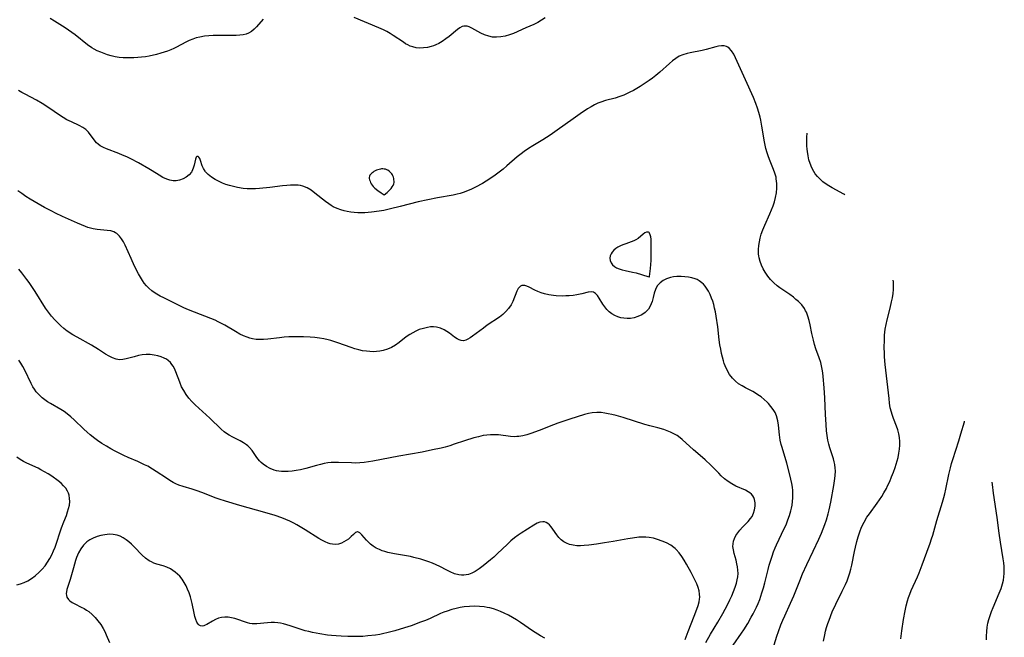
# Model space of a CAD drawing. Header units: inches. Extents: x 1073367 to 1082519, y 1569854 to 1574957.
# Tile 357 of 565: x 1082061 to 1082432, y 1570789 to 1571022. Entities that reach past the tile are written whole.
import ezdxf

# ---------------------------------------------------------------- set-up
doc = ezdxf.new("R2010")
doc.units = ezdxf.units.IN
doc.header["$MEASUREMENT"] = 0
doc.layers.add('CGG_CurvaNivelLidar_v1', color=7, linetype='Continuous', lineweight=30, true_color=0x008008)

msp = doc.modelspace()

# ---------------------------------------------------------------- linework, layer by layer
at = {"layer": 'CGG_CurvaNivelLidar_v1'}
for points in [[(1082152.7916, 1571022.6416, 80.5), (1082150.2851, 1571019.7158, 80.5), (1082149.3724, 1571018.7952, 80.5), (1082148.3874, 1571017.983, 80.5), (1082147.311, 1571017.3292, 80.5), (1082146.4345, 1571016.971, 80.5), (1082145.2419, 1571016.6709, 80.5), (1082143.98, 1571016.5046, 80.5), (1082142.6621, 1571016.4279, 80.5), (1082141.299, 1571016.4006, 80.5), (1082134.0267, 1571016.3912, 80.5), (1082132.3918, 1571016.3285, 80.5), (1082130.6455, 1571016.1595, 80.5), (1082128.9262, 1571015.8546, 80.5), (1082127.578, 1571015.4947, 80.5), (1082126.2599, 1571015.0345, 80.5), (1082124.9747, 1571014.4838, 80.5), (1082123.7152, 1571013.8657, 80.5), (1082120.2006, 1571011.9802, 80.5), (1082119.1406, 1571011.4661, 80.5), (1082118.0559, 1571010.9931, 80.5), (1082116.8157, 1571010.5166, 80.5), (1082115.5507, 1571010.0901, 80.5), (1082114.2653, 1571009.7077, 80.5), (1082112.6187, 1571009.2797, 80.5), (1082109.8202, 1571008.6796, 80.5), (1082108.4066, 1571008.4404, 80.5), (1082106.9681, 1571008.247, 80.5), (1082105.525, 1571008.1027, 80.5), (1082104.08, 1571008.0088, 80.5), (1082102.882, 1571007.971, 80.5), (1082101.4422, 1571007.9753, 80.5), (1082100.0093, 1571008.0414, 80.5), (1082098.5871, 1571008.181, 80.5), (1082097.0702, 1571008.4252, 80.5), (1082095.5723, 1571008.7582, 80.5), (1082094.0966, 1571009.1705, 80.5), (1082092.873, 1571009.5765, 80.5), (1082091.5671, 1571010.0801, 80.5), (1082090.2939, 1571010.6522, 80.5), (1082089.0607, 1571011.3001, 80.5), (1082088.1993, 1571011.8192, 80.5), (1082086.5608, 1571012.9595, 80.5), (1082081.9291, 1571016.6826, 80.5), (1082080.6958, 1571017.5893, 80.5), (1082078.1387, 1571019.2979, 80.5), (1082074.1517, 1571021.7917, 80.5), (1082072.5273, 1571022.8658, 80.5)], [(1082259.0944, 1571023.091, 80.5), (1082257.7647, 1571022.149, 80.5), (1082256.3685, 1571021.3325, 80.5), (1082254.9167, 1571020.6151, 80.5), (1082251.8913, 1571019.3223, 80.5), (1082247.162, 1571017.2425, 80.5), (1082245.7394, 1571016.7016, 80.5), (1082244.1014, 1571016.2181, 80.5), (1082242.4563, 1571015.8946, 80.5), (1082240.8242, 1571015.7533, 80.5), (1082239.2268, 1571015.8299, 80.5), (1082237.8443, 1571016.1167, 80.5), (1082236.3337, 1571016.653, 80.5), (1082234.8865, 1571017.3341, 80.5), (1082231.4763, 1571019.2313, 80.5), (1082230.5094, 1571019.6664, 80.5), (1082229.7815, 1571019.8871, 80.5), (1082229.0637, 1571019.9762, 80.5), (1082228.5028, 1571019.933, 80.5), (1082227.8978, 1571019.7683, 80.5), (1082226.9844, 1571019.3194, 80.5), (1082226.0711, 1571018.6896, 80.5), (1082222.9614, 1571016.1076, 80.5), (1082221.6786, 1571015.1152, 80.5), (1082220.3291, 1571014.1815, 80.5), (1082219.0644, 1571013.432, 80.5), (1082217.9059, 1571012.8652, 80.5), (1082217.0482, 1571012.5302, 80.5), (1082216.1711, 1571012.253, 80.5), (1082214.7485, 1571011.9218, 80.5), (1082213.3083, 1571011.7307, 80.5), (1082211.867, 1571011.6957, 80.5), (1082210.5208, 1571011.8249, 80.5), (1082209.2044, 1571012.1246, 80.5), (1082208.2769, 1571012.4543, 80.5), (1082207.3738, 1571012.8688, 80.5), (1082206.5147, 1571013.3424, 80.5), (1082205.6702, 1571013.868, 80.5), (1082201.8452, 1571016.4817, 80.5), (1082200.6439, 1571017.2238, 80.5), (1082199.4053, 1571017.918, 80.5), (1082198.1337, 1571018.5593, 80.5), (1082196.4707, 1571019.3022, 80.5), (1082187.1372, 1571023.2128, 80.5)], [(1082344.4931, 1570783.392, 81), (1082346.5157, 1570789.87, 81), (1082347.0987, 1570791.6244, 81), (1082348.0418, 1570794.1517, 81), (1082348.7759, 1570795.9186, 81), (1082349.5094, 1570797.5734, 81), (1082351.6738, 1570802.2852, 81), (1082352.3002, 1570803.7158, 81), (1082352.8885, 1570805.1383, 81), (1082355.1054, 1570810.7935, 81), (1082356.1547, 1570813.3348, 81), (1082357.7781, 1570816.9039, 81), (1082360.1528, 1570821.8883, 81), (1082362.2972, 1570826.4866, 81), (1082363.294, 1570828.7191, 81), (1082363.994, 1570830.375, 81), (1082364.6465, 1570832.0442, 81), (1082365.2305, 1570833.7329, 81), (1082365.8894, 1570836.054, 81), (1082366.242, 1570837.5122, 81), (1082366.859, 1570840.4456, 81), (1082367.9686, 1570846.7004, 81), (1082368.2592, 1570848.5336, 81), (1082368.469, 1570850.3796, 81), (1082368.5467, 1570852.2073, 81), (1082368.5075, 1570853.2925, 81), (1082368.3518, 1570854.5899, 81), (1082368.1261, 1570855.6813, 81), (1082367.8334, 1570856.7624, 81), (1082366.4754, 1570860.9112, 81), (1082366.0754, 1570862.3317, 81), (1082365.7437, 1570863.7806, 81), (1082365.4439, 1570865.5552, 81), (1082365.2285, 1570867.3584, 81), (1082365.0314, 1570869.7574, 81), (1082364.8419, 1570873.5182, 81), (1082364.5897, 1570879.7766, 81), (1082364.3694, 1570883.4872, 81), (1082363.9999, 1570887.7807, 81), (1082363.8191, 1570889.2605, 81), (1082363.6109, 1570890.5521, 81), (1082363.3471, 1570891.8243, 81), (1082363.0196, 1570893.0723, 81), (1082362.4327, 1570894.8431, 81), (1082361.25, 1570898.2059, 81), (1082360.7464, 1570899.8327, 81), (1082360.2857, 1570901.4766, 81), (1082359.6753, 1570903.9987, 81), (1082359.0012, 1570907.3614, 81), (1082358.639, 1570909.0027, 81), (1082358.195, 1570910.591, 81), (1082357.6136, 1570912.102, 81), (1082357.3558, 1570912.6268, 81), (1082356.9005, 1570913.4067, 81), (1082355.8629, 1570914.7919, 81), (1082354.6465, 1570916.0708, 81), (1082353.7061, 1570916.9175, 81), (1082352.7101, 1570917.7218, 81), (1082351.3646, 1570918.6999, 81), (1082347.5806, 1570921.2613, 81), (1082346.6089, 1570921.9855, 81), (1082345.3039, 1570923.11, 81), (1082344.1147, 1570924.3453, 81), (1082343.0424, 1570925.7068, 81), (1082342.0904, 1570927.1522, 81), (1082341.3514, 1570928.4585, 81), (1082340.7057, 1570929.8027, 81), (1082340.1734, 1570931.1817, 81), (1082339.7812, 1570932.5946, 81), (1082339.6407, 1570933.3616, 81), (1082339.568, 1570933.9603, 81), (1082339.5279, 1570935.771, 81), (1082339.6559, 1570937.1927, 81), (1082339.8964, 1570938.6206, 81), (1082340.229, 1570940.0497, 81), (1082340.6383, 1570941.4752, 81), (1082341.2187, 1570943.1705, 81), (1082341.9199, 1570944.9004, 81), (1082343.846, 1570949.1608, 81), (1082344.4939, 1570950.6686, 81), (1082345.0835, 1570952.1863, 81), (1082345.5853, 1570953.7185, 81), (1082346, 1570955.3875, 81), (1082346.3006, 1570957.1447, 81), (1082346.4627, 1570958.8999, 81), (1082346.4713, 1570960.6402, 81), (1082346.2996, 1570962.3519, 81), (1082346.1759, 1570963.008, 81), (1082345.7809, 1570964.4549, 81), (1082345.2674, 1570965.8811, 81), (1082343.973, 1570969.0509, 81), (1082343.3838, 1570970.6062, 81), (1082342.8471, 1570972.1936, 81), (1082342.3816, 1570973.8125, 81), (1082342.0852, 1570975.062, 81), (1082341.8301, 1570976.3262, 81), (1082340.8686, 1570982.2194, 81), (1082340.4237, 1570984.5394, 81), (1082340.187, 1570985.5812, 81), (1082339.7298, 1570987.3382, 81), (1082339.2053, 1570989.0752, 81), (1082338.6131, 1570990.7873, 81), (1082337.6982, 1570993.0448, 81), (1082334.6525, 1570999.6828, 81), (1082330.9648, 1571007.9499, 81), (1082330.2234, 1571009.4197, 81), (1082329.4016, 1571010.7015, 81), (1082328.5143, 1571011.6499, 81), (1082328.0484, 1571011.9916, 81), (1082327.4966, 1571012.2801, 81), (1082326.6756, 1571012.5216, 81), (1082325.6218, 1571012.5906, 81), (1082324.5159, 1571012.4621, 81), (1082323.4667, 1571012.2098, 81), (1082319.8277, 1571011.0905, 81), (1082318.3368, 1571010.7177, 81), (1082313.7639, 1571009.8645, 81), (1082312.6361, 1571009.6171, 81), (1082311.0931, 1571009.1775, 81), (1082309.6301, 1571008.5701, 81), (1082308.3629, 1571007.81, 81), (1082307.159, 1571006.8967, 81), (1082305.988, 1571005.8812, 81), (1082302.3828, 1571002.5788, 81), (1082300.9111, 1571001.3449, 81), (1082299.6691, 1571000.394, 81), (1082298.3928, 1570999.4787, 81), (1082296.1357, 1570997.9547, 81), (1082294.9879, 1570997.222, 81), (1082292.417, 1570995.6997, 81), (1082291.1071, 1570995.0025, 81), (1082289.7774, 1570994.3628, 81), (1082288.8293, 1570993.9557, 81), (1082287.2653, 1570993.3847, 81), (1082285.4848, 1570992.8464, 81), (1082281.9069, 1570991.8586, 81), (1082280.1512, 1570991.2934, 81), (1082279.0474, 1570990.8655, 81), (1082277.7199, 1570990.2464, 81), (1082276.4248, 1570989.5425, 81), (1082275.1528, 1570988.7746, 81), (1082272.3616, 1570986.9191, 81), (1082269.6445, 1570984.9927, 81), (1082263.7018, 1570980.6886, 81), (1082261.0314, 1570978.8604, 81), (1082258.2888, 1570977.1308, 81), (1082254.4605, 1570974.8558, 81), (1082252.8407, 1570973.8278, 81), (1082251.266, 1570972.7364, 81), (1082250.0386, 1570971.7957, 81), (1082248.6339, 1570970.6325, 81), (1082244.7097, 1570967.2379, 81), (1082243.28, 1570966.0448, 81), (1082241.824, 1570964.8847, 81), (1082240.3358, 1570963.7686, 81), (1082238.3357, 1570962.3936, 81), (1082236.937, 1570961.5102, 81), (1082235.515, 1570960.6699, 81), (1082232.8531, 1570959.2359, 81), (1082231.3391, 1570958.4998, 81), (1082229.8036, 1570957.8285, 81), (1082228.2395, 1570957.2438, 81), (1082227.113, 1570956.8947, 81), (1082225.9706, 1570956.5974, 81), (1082224.3998, 1570956.2649, 81), (1082218.5842, 1570955.2591, 81), (1082214.9081, 1570954.5005, 81), (1082211.2601, 1570953.6444, 81), (1082204.4743, 1570951.9054, 81), (1082200.8656, 1570951.0185, 81), (1082198.3796, 1570950.4831, 81), (1082196.6046, 1570950.1669, 81), (1082193.6589, 1570949.7666, 81), (1082191.1611, 1570949.5702, 81), (1082189.8345, 1570949.5345, 81), (1082188.5153, 1570949.5543, 81), (1082187.1646, 1570949.6402, 81), (1082185.8293, 1570949.7957, 81), (1082184.5142, 1570950.0256, 81), (1082183.3222, 1570950.3079, 81), (1082182.1546, 1570950.6526, 81), (1082180.6834, 1570951.1892, 81), (1082179.2743, 1570951.8466, 81), (1082178.4174, 1570952.3384, 81), (1082177.5899, 1570952.8813, 81), (1082176.3288, 1570953.8164, 81), (1082172.3342, 1570956.9975, 81), (1082170.8649, 1570958.0436, 81), (1082169.3511, 1570958.9316, 81), (1082167.7655, 1570959.5801, 81), (1082166.8905, 1570959.7983, 81), (1082165.9907, 1570959.9361, 81), (1082164.5996, 1570960.019, 81), (1082163.1697, 1570959.9889, 81), (1082161.7078, 1570959.8821, 81), (1082160.0603, 1570959.7106, 81), (1082155.3022, 1570959.1198, 81), (1082151.4908, 1570958.7037, 81), (1082149.9274, 1570958.5883, 81), (1082148.3682, 1570958.5515, 81), (1082146.807, 1570958.6215, 81), (1082145.2533, 1570958.7829, 81), (1082143.1032, 1570959.1182, 81), (1082141.6003, 1570959.4285, 81), (1082140.1262, 1570959.812, 81), (1082138.6941, 1570960.28, 81), (1082137.4273, 1570960.7903, 81), (1082136.2059, 1570961.3573, 81), (1082134.6908, 1570962.1487, 81), (1082133.2909, 1570963.0072, 81), (1082132.0564, 1570963.9521, 81), (1082131.0511, 1570965.0082, 81), (1082130.9106, 1570965.1978, 81), (1082130.3076, 1570966.2277, 81), (1082129.8657, 1570967.2928, 81), (1082129.2234, 1570969.2792, 81), (1082128.9146, 1570970.0657, 81), (1082128.5794, 1570970.583, 81), (1082128.3631, 1570970.7582, 81), (1082128.0773, 1570970.8377, 81), (1082127.8165, 1570970.7649, 81), (1082127.5873, 1570970.5552, 81), (1082127.4057, 1570970.2185, 81), (1082127.2607, 1570969.7748, 81), (1082126.8032, 1570967.5738, 81), (1082126.4673, 1570966.3331, 81), (1082125.9382, 1570965.1377, 81), (1082125.7762, 1570964.8768, 81), (1082124.9234, 1570963.8869, 81), (1082123.8436, 1570963.0562, 81), (1082122.6064, 1570962.3898, 81), (1082121.2699, 1570961.905, 81), (1082120.0794, 1570961.661, 81), (1082118.8685, 1570961.626, 81), (1082117.6721, 1570961.8334, 81), (1082116.4706, 1570962.2406, 81), (1082115.0365, 1570962.9153, 81), (1082113.6036, 1570963.7385, 81), (1082110.9366, 1570965.4403, 81), (1082109.7075, 1570966.1708, 81), (1082105.8051, 1570968.3715, 81), (1082102.9261, 1570969.8932, 81), (1082101.3777, 1570970.6475, 81), (1082099.8242, 1570971.3534, 81), (1082098.3892, 1570971.953, 81), (1082093.8148, 1570973.6695, 81), (1082092.5623, 1570974.2277, 81), (1082091.413, 1570974.8683, 81), (1082090.5907, 1570975.466, 81), (1082090.0202, 1570975.9926, 81), (1082089.4987, 1570976.5646, 81), (1082086.9453, 1570979.9177, 81), (1082085.9663, 1570980.912, 81), (1082084.7917, 1570981.7585, 81), (1082083.4704, 1570982.4816, 81), (1082080.5808, 1570983.8122, 81), (1082078.8609, 1570984.6687, 81), (1082077.4691, 1570985.4833, 81), (1082076.0897, 1570986.3768, 81), (1082072.0557, 1570989.1364, 81), (1082069.4622, 1570990.7967, 81), (1082067.3759, 1570991.9991, 81), (1082063.1162, 1570994.2488, 81), (1082061.859, 1570994.9622, 81), (1082060.632, 1570995.7154, 81)], [(1082372.1364, 1570956.3661, 80.5), (1082371.8087, 1570956.5661, 80.5), (1082367.2906, 1570959.019, 80.5), (1082366.1376, 1570959.6898, 80.5), (1082365.0279, 1570960.4082, 80.5), (1082363.886, 1570961.2636, 80.5), (1082362.8224, 1570962.1963, 80.5), (1082361.8477, 1570963.2054, 80.5), (1082360.9769, 1570964.2935, 80.5), (1082360.4419, 1570965.0995, 80.5), (1082359.671, 1570966.5529, 80.5), (1082359.0529, 1570968.0936, 80.5), (1082358.6024, 1570969.5699, 80.5), (1082358.2507, 1570971.0883, 80.5), (1082357.989, 1570972.6376, 80.5), (1082357.879, 1570973.5406, 80.5), (1082357.786, 1570974.7694, 80.5), (1082357.7519, 1570976.4251, 80.5), (1082357.7996, 1570978.0959, 80.5), (1082357.9007, 1570979.6368, 80.5)], [(1082330.0452, 1570786.4463, 81.5), (1082333.1292, 1570790.9962, 81.5), (1082333.9961, 1570792.3158, 81.5), (1082335.494, 1570794.7094, 81.5), (1082336.8368, 1570797.0172, 81.5), (1082337.5198, 1570798.2673, 81.5), (1082338.8243, 1570800.8772, 81.5), (1082339.4298, 1570802.2425, 81.5), (1082340.0198, 1570803.7288, 81.5), (1082340.8674, 1570806.2532, 81.5), (1082341.4137, 1570808.133, 81.5), (1082341.9194, 1570810.0282, 81.5), (1082343.196, 1570815.0705, 81.5), (1082343.6305, 1570816.679, 81.5), (1082344.1682, 1570818.5062, 81.5), (1082344.6853, 1570820.0885, 81.5), (1082345.2509, 1570821.6521, 81.5), (1082345.8721, 1570823.1928, 81.5), (1082346.3668, 1570824.3095, 81.5), (1082349.3112, 1570830.4452, 81.5), (1082349.9793, 1570831.9357, 81.5), (1082350.6989, 1570833.7329, 81.5), (1082351.2684, 1570835.4055, 81.5), (1082351.751, 1570837.0973, 81.5), (1082352.0141, 1570838.1927, 81.5), (1082352.2338, 1570839.2938, 81.5), (1082352.4392, 1570840.691, 81.5), (1082352.5582, 1570842.0944, 81.5), (1082352.5825, 1570843.501, 81.5), (1082352.5131, 1570844.8211, 81.5), (1082352.3664, 1570846.1406, 81.5), (1082352.1563, 1570847.4587, 81.5), (1082351.8295, 1570849.073, 81.5), (1082351.4482, 1570850.6844, 81.5), (1082350.2363, 1570855.1585, 81.5), (1082348.4692, 1570861.0211, 81.5), (1082348.1367, 1570862.2138, 81.5), (1082347.7648, 1570863.8225, 81.5), (1082347.4619, 1570865.8193, 81.5), (1082347.1143, 1570869.4066, 81.5), (1082346.8632, 1570871.1406, 81.5), (1082346.3784, 1570872.963, 81.5), (1082345.824, 1570874.2176, 81.5), (1082345.1142, 1570875.4111, 81.5), (1082344.2768, 1570876.5472, 81.5), (1082343.3331, 1570877.626, 81.5), (1082342.8277, 1570878.1419, 81.5), (1082341.7296, 1570879.1509, 81.5), (1082340.5595, 1570880.0942, 81.5), (1082339.3293, 1570880.9676, 81.5), (1082338.0471, 1570881.7635, 81.5), (1082337.435, 1570882.1059, 81.5), (1082334.7268, 1570883.5138, 81.5), (1082333.4007, 1570884.2441, 81.5), (1082332.0841, 1570885.0838, 81.5), (1082330.8679, 1570886.0367, 81.5), (1082329.7244, 1570887.199, 81.5), (1082328.6778, 1570888.6071, 81.5), (1082327.7895, 1570890.1484, 81.5), (1082327.036, 1570891.7906, 81.5), (1082326.6574, 1570892.776, 81.5), (1082326.3232, 1570893.7855, 81.5), (1082325.9584, 1570895.1224, 81.5), (1082325.648, 1570896.4889, 81.5), (1082325.3279, 1570898.1112, 81.5), (1082325.0543, 1570899.7585, 81.5), (1082324.7993, 1570901.6826, 81.5), (1082324.2316, 1570906.5263, 81.5), (1082323.6333, 1570910.6273, 81.5), (1082323.3571, 1570912.1512, 81.5), (1082323.0326, 1570913.6536, 81.5), (1082322.6984, 1570914.9389, 81.5), (1082322.3127, 1570916.1955, 81.5), (1082321.8727, 1570917.4165, 81.5), (1082321.3096, 1570918.7352, 81.5), (1082320.6735, 1570919.9869, 81.5), (1082319.9628, 1570921.1565, 81.5), (1082319.4157, 1570921.918, 81.5), (1082318.8237, 1570922.6196, 81.5), (1082318.2395, 1570923.1975, 81.5), (1082317.2469, 1570923.9506, 81.5), (1082316.4931, 1570924.3655, 81.5), (1082315.6929, 1570924.7004, 81.5), (1082314.4463, 1570925.0697, 81.5), (1082313.1426, 1570925.3151, 81.5), (1082311.8041, 1570925.458, 81.5), (1082310.4513, 1570925.5132, 81.5), (1082308.8211, 1570925.4742, 81.5), (1082307.5851, 1570925.3609, 81.5), (1082306.389, 1570925.1485, 81.5), (1082304.9316, 1570924.6898, 81.5), (1082303.6016, 1570924.033, 81.5), (1082302.4431, 1570923.1891, 81.5), (1082301.511, 1570922.1549, 81.5), (1082301.3831, 1570921.9644, 81.5), (1082300.7409, 1570920.649, 81.5), (1082300.2909, 1570919.1939, 81.5), (1082299.9096, 1570917.6674, 81.5), (1082299.4783, 1570916.1326, 81.5), (1082299.1339, 1570915.1988, 81.5), (1082298.7137, 1570914.3027, 81.5), (1082298.0508, 1570913.2416, 81.5), (1082297.5064, 1570912.5858, 81.5), (1082296.891, 1570911.9973, 81.5), (1082295.5908, 1570911.0994, 81.5), (1082294.1297, 1570910.4227, 81.5), (1082292.6399, 1570909.9724, 81.5), (1082291.3733, 1570909.757, 81.5), (1082290.0872, 1570909.6847, 81.5), (1082288.8023, 1570909.7633, 81.5), (1082287.6266, 1570909.9807, 81.5), (1082286.4858, 1570910.3331, 81.5), (1082285.3971, 1570910.8177, 81.5), (1082284.3065, 1570911.4793, 81.5), (1082283.3015, 1570912.2634, 81.5), (1082282.3896, 1570913.1439, 81.5), (1082281.582, 1570914.0987, 81.5), (1082280.8736, 1570915.1183, 81.5), (1082279.4928, 1570917.3842, 81.5), (1082278.8295, 1570918.367, 81.5), (1082278.1295, 1570919.1501, 81.5), (1082277.3498, 1570919.6464, 81.5), (1082276.425, 1570919.794, 81.5), (1082275.3777, 1570919.6633, 81.5), (1082272.9285, 1570919.0326, 81.5), (1082271.0769, 1570918.6377, 81.5), (1082269.6758, 1570918.4126, 81.5), (1082268.2197, 1570918.2534, 81.5), (1082266.9644, 1570918.1825, 81.5), (1082265.6919, 1570918.1651, 81.5), (1082263.3297, 1570918.2539, 81.5), (1082262.2534, 1570918.3537, 81.5), (1082260.5549, 1570918.6152, 81.5), (1082258.9071, 1570918.9917, 81.5), (1082257.6132, 1570919.3765, 81.5), (1082256.3872, 1570919.8229, 81.5), (1082255.2486, 1570920.3255, 81.5), (1082253.1628, 1570921.449, 81.5), (1082252.2302, 1570921.8963, 81.5), (1082251.5044, 1570922.1252, 81.5), (1082250.813, 1570922.1857, 81.5), (1082250.3093, 1570922.0929, 81.5), (1082249.8429, 1570921.8771, 81.5), (1082249.43, 1570921.5495, 81.5), (1082248.9613, 1570920.9725, 81.5), (1082248.4242, 1570919.9554, 81.5), (1082246.9584, 1570916.1213, 81.5), (1082246.2858, 1570914.8017, 81.5), (1082245.3055, 1570913.4188, 81.5), (1082244.2801, 1570912.2962, 81.5), (1082243.13, 1570911.243, 81.5), (1082241.883, 1570910.2592, 81.5), (1082237.3153, 1570907.1427, 81.5), (1082235.834, 1570906.0672, 81.5), (1082231.7478, 1570902.9956, 81.5), (1082230.9254, 1570902.4354, 81.5), (1082230.0432, 1570901.9055, 81.5), (1082229.1851, 1570901.5202, 81.5), (1082228.3339, 1570901.3329, 81.5), (1082227.5244, 1570901.3768, 81.5), (1082226.7181, 1570901.6127, 81.5), (1082225.9269, 1570902.0069, 81.5), (1082224.9848, 1570902.6546, 81.5), (1082223.1043, 1570904.1044, 81.5), (1082222.1263, 1570904.7809, 81.5), (1082221.0953, 1570905.3972, 81.5), (1082219.6489, 1570906.0575, 81.5), (1082218.1239, 1570906.4583, 81.5), (1082217.026, 1570906.5435, 81.5), (1082215.9013, 1570906.4893, 81.5), (1082214.7563, 1570906.3248, 81.5), (1082213.2291, 1570905.9746, 81.5), (1082211.7013, 1570905.4839, 81.5), (1082210.4341, 1570904.9636, 81.5), (1082209.1961, 1570904.3473, 81.5), (1082208.0878, 1570903.6931, 81.5), (1082206.7825, 1570902.7885, 81.5), (1082204.0725, 1570900.6612, 81.5), (1082202.6849, 1570899.6592, 81.5), (1082201.2347, 1570898.8015, 81.5), (1082199.7091, 1570898.104, 81.5), (1082198.1179, 1570897.5927, 81.5), (1082196.8532, 1570897.3428, 81.5), (1082195.5619, 1570897.2063, 81.5), (1082194.328, 1570897.1683, 81.5), (1082193.0835, 1570897.2091, 81.5), (1082191.8339, 1570897.3231, 81.5), (1082190.3358, 1570897.5526, 81.5), (1082188.8461, 1570897.884, 81.5), (1082187.4025, 1570898.3044, 81.5), (1082185.9662, 1570898.7905, 81.5), (1082181.0359, 1570900.5378, 81.5), (1082178.3569, 1570901.364, 81.5), (1082177.3683, 1570901.6199, 81.5), (1082175.6963, 1570901.9782, 81.5), (1082174.0072, 1570902.259, 81.5), (1082172.306, 1570902.4743, 81.5), (1082170.5965, 1570902.6322, 81.5), (1082168.0553, 1570902.769, 81.5), (1082166.2191, 1570902.801, 81.5), (1082164.3842, 1570902.7852, 81.5), (1082162.5547, 1570902.7228, 81.5), (1082160.7355, 1570902.6119, 81.5), (1082158.9321, 1570902.4478, 81.5), (1082154.589, 1570901.9276, 81.5), (1082152.9967, 1570901.7886, 81.5), (1082151.4251, 1570901.7397, 81.5), (1082150.1282, 1570901.7999, 81.5), (1082148.8544, 1570901.9785, 81.5), (1082147.7849, 1570902.2408, 81.5), (1082146.7345, 1570902.5938, 81.5), (1082145.3763, 1570903.1717, 81.5), (1082144.0379, 1570903.8463, 81.5), (1082142.4307, 1570904.7477, 81.5), (1082138.3174, 1570907.1468, 81.5), (1082135.9179, 1570908.4346, 81.5), (1082134.6889, 1570909.0198, 81.5), (1082133.0684, 1570909.6991, 81.5), (1082126.9072, 1570912.0385, 81.5), (1082124.0602, 1570913.2155, 81.5), (1082122.6611, 1570913.8505, 81.5), (1082115.3819, 1570917.46, 81.5), (1082114.0164, 1570918.1649, 81.5), (1082112.1272, 1570919.2497, 81.5), (1082110.849, 1570920.1195, 81.5), (1082109.6743, 1570921.097, 81.5), (1082108.8044, 1570922.0007, 81.5), (1082108.0158, 1570922.9863, 81.5), (1082107.3111, 1570924.0158, 81.5), (1082106.5549, 1570925.2549, 81.5), (1082105.8393, 1570926.541, 81.5), (1082104.3506, 1570929.4881, 81.5), (1082103.0165, 1570932.2846, 81.5), (1082100.7409, 1570937.3627, 81.5), (1082100.1253, 1570938.5854, 81.5), (1082099.4595, 1570939.713, 81.5), (1082098.7169, 1570940.7128, 81.5), (1082098.0415, 1570941.3997, 81.5), (1082097.6554, 1570941.7077, 81.5), (1082097.1939, 1570942.0072, 81.5), (1082096.5118, 1570942.3379, 81.5), (1082095.3288, 1570942.6971, 81.5), (1082094.0571, 1570942.9085, 81.5), (1082090.2209, 1570943.2797, 81.5), (1082088.7484, 1570943.5351, 81.5), (1082087.703, 1570943.7895, 81.5), (1082086.7752, 1570944.0666, 81.5), (1082085.8493, 1570944.3852, 81.5), (1082084.3608, 1570944.9672, 81.5), (1082082.8697, 1570945.6076, 81.5), (1082077.1557, 1570948.1834, 81.5), (1082074.4643, 1570949.4606, 81.5), (1082073.0984, 1570950.1437, 81.5), (1082070.3913, 1570951.5627, 81.5), (1082067.9867, 1570952.8878, 81.5), (1082065.02, 1570954.6404, 81.5), (1082063.3898, 1570955.6865, 81.5), (1082061.7947, 1570956.7767, 81.5), (1082060.3008, 1570957.8708, 81.5)], [(1082319.707, 1570787.5096, 82), (1082321.5092, 1570790.5976, 82), (1082324.287, 1570795.2213, 82), (1082326.1118, 1570798.4663, 82), (1082327.8315, 1570801.7668, 82), (1082328.7261, 1570803.574, 82), (1082329.4763, 1570805.1545, 82), (1082330.1746, 1570806.7354, 82), (1082330.7938, 1570808.3209, 82), (1082331.3002, 1570809.9149, 82), (1082331.5842, 1570811.1199, 82), (1082331.7733, 1570812.3278, 82), (1082331.8562, 1570813.5344, 82), (1082331.8214, 1570814.7736, 82), (1082331.6794, 1570816.0001, 82), (1082331.4486, 1570817.2065, 82), (1082331.1068, 1570818.5385, 82), (1082330.372, 1570821.1237, 82), (1082330.093, 1570822.3876, 82), (1082329.997, 1570823.0605, 82), (1082329.954, 1570823.6913, 82), (1082329.9911, 1570824.6499, 82), (1082330.186, 1570825.7081, 82), (1082330.5288, 1570826.7401, 82), (1082331.0686, 1570827.857, 82), (1082331.7456, 1570828.9224, 82), (1082332.5352, 1570829.9279, 82), (1082333.5589, 1570831.018, 82), (1082335.6712, 1570833.1137, 82), (1082336.605, 1570834.2169, 82), (1082337.1367, 1570835.0226, 82), (1082337.7279, 1570836.2771, 82), (1082338.1148, 1570837.5895, 82), (1082338.3052, 1570838.9172, 82), (1082338.2936, 1570840.2177, 82), (1082338.0602, 1570841.4464, 82), (1082337.7783, 1570842.1709, 82), (1082337.4128, 1570842.7841, 82), (1082336.8845, 1570843.406, 82), (1082336.3297, 1570843.8893, 82), (1082335.7034, 1570844.3212, 82), (1082334.6462, 1570844.9008, 82), (1082331.0591, 1570846.5107, 82), (1082329.5167, 1570847.3326, 82), (1082328.1394, 1570848.2307, 82), (1082326.8152, 1570849.2483, 82), (1082325.5482, 1570850.3661, 82), (1082324.5873, 1570851.3079, 82), (1082321.6261, 1570854.3447, 82), (1082319.4742, 1570856.3799, 82), (1082318.4021, 1570857.3297, 82), (1082315.1166, 1570860.129, 82), (1082310.8049, 1570864.0235, 82), (1082310.0179, 1570864.6686, 82), (1082308.877, 1570865.5134, 82), (1082307.6818, 1570866.2552, 82), (1082306.459, 1570866.854, 82), (1082305.1805, 1570867.3568, 82), (1082303.8596, 1570867.7927, 82), (1082301.6094, 1570868.4226, 82), (1082298.66, 1570869.1847, 82), (1082296.7774, 1570869.7197, 82), (1082288.5407, 1570872.3129, 82), (1082285.8828, 1570873.0763, 82), (1082284.2399, 1570873.4967, 82), (1082282.9105, 1570873.7954, 82), (1082281.5876, 1570874.0377, 82), (1082280.2707, 1570874.2025, 82), (1082278.5719, 1570874.2599, 82), (1082276.8891, 1570874.1023, 82), (1082275.4249, 1570873.8222, 82), (1082273.9566, 1570873.4535, 82), (1082271.2623, 1570872.6589, 82), (1082268.4791, 1570871.7577, 82), (1082263.962, 1570870.1898, 82), (1082262.2843, 1570869.572, 82), (1082256.8612, 1570867.4753, 82), (1082253.7303, 1570866.3576, 82), (1082252.2133, 1570865.8759, 82), (1082250.7026, 1570865.4813, 82), (1082249.1942, 1570865.2136, 82), (1082248.4622, 1570865.1428, 82), (1082247.5557, 1570865.1166, 82), (1082246.0513, 1570865.1939, 82), (1082241.4964, 1570865.7617, 82), (1082240.0144, 1570865.8708, 82), (1082238.5261, 1570865.8686, 82), (1082237.1227, 1570865.739, 82), (1082235.7152, 1570865.5065, 82), (1082233.9731, 1570865.1188, 82), (1082232.2242, 1570864.6486, 82), (1082228.7151, 1570863.5472, 82), (1082224.8859, 1570862.2502, 82), (1082223.1529, 1570861.6959, 82), (1082221.4039, 1570861.1944, 82), (1082219.9359, 1570860.8311, 82), (1082216.6072, 1570860.1116, 82), (1082212.7317, 1570859.3418, 82), (1082203.9879, 1570857.7857, 82), (1082194.1076, 1570855.9172, 82), (1082192.4774, 1570855.64, 82), (1082190.85, 1570855.4112, 82), (1082189.2241, 1570855.2539, 82), (1082187.7554, 1570855.1942, 82), (1082186.1068, 1570855.2155, 82), (1082181.1658, 1570855.4329, 82), (1082179.8304, 1570855.4289, 82), (1082178.4978, 1570855.3622, 82), (1082177.1589, 1570855.2187, 82), (1082175.8286, 1570854.9987, 82), (1082174.3944, 1570854.6797, 82), (1082172.9701, 1570854.3011, 82), (1082168.9334, 1570853.1276, 82), (1082166.881, 1570852.6272, 82), (1082165.3109, 1570852.3349, 82), (1082163.7489, 1570852.1231, 82), (1082162.2067, 1570851.994, 82), (1082160.6979, 1570851.9556, 82), (1082159.7132, 1570851.99, 82), (1082158.7509, 1570852.0936, 82), (1082157.8406, 1570852.2757, 82), (1082156.9494, 1570852.528, 82), (1082155.4607, 1570853.0932, 82), (1082154.0539, 1570853.8199, 82), (1082152.7672, 1570854.7203, 82), (1082152.0949, 1570855.3251, 82), (1082151.4749, 1570855.9844, 82), (1082150.493, 1570857.2404, 82), (1082148.669, 1570859.8497, 82), (1082147.6687, 1570861.0534, 82), (1082147.0371, 1570861.6624, 82), (1082146.5978, 1570862.0222, 82), (1082145.4016, 1570862.826, 82), (1082144.1085, 1570863.5336, 82), (1082141.3918, 1570864.8845, 82), (1082140.0425, 1570865.6388, 82), (1082139.3137, 1570866.1097, 82), (1082138.1539, 1570866.9799, 82), (1082137.0346, 1570867.9405, 82), (1082132.7097, 1570872.0534, 82), (1082128.5119, 1570875.8579, 82), (1082127.201, 1570877.0786, 82), (1082125.9475, 1570878.3371, 82), (1082124.7876, 1570879.6618, 82), (1082123.7786, 1570881.035, 82), (1082122.8827, 1570882.4776, 82), (1082122.0916, 1570883.9692, 82), (1082121.3492, 1570885.6283, 82), (1082119.8918, 1570889.6295, 82), (1082119.3514, 1570890.8731, 82), (1082118.9301, 1570891.6559, 82), (1082118.4501, 1570892.3861, 82), (1082117.8369, 1570893.1239, 82), (1082117.0309, 1570893.8514, 82), (1082116.3172, 1570894.34, 82), (1082115.5483, 1570894.7592, 82), (1082114.3374, 1570895.2659, 82), (1082113.0524, 1570895.6499, 82), (1082111.7137, 1570895.9123, 82), (1082110.2325, 1570896.0563, 82), (1082108.7322, 1570896.061, 82), (1082107.2487, 1570895.9326, 82), (1082105.7873, 1570895.6824, 82), (1082104.2009, 1570895.2839, 82), (1082101.1773, 1570894.4309, 82), (1082099.9158, 1570894.19, 82), (1082098.6447, 1570894.1468, 82), (1082097.4116, 1570894.3525, 82), (1082096.0442, 1570894.841, 82), (1082094.7296, 1570895.5048, 82), (1082093.4078, 1570896.2933, 82), (1082090.7682, 1570897.9795, 82), (1082088.0805, 1570899.6268, 82), (1082082.7288, 1570902.6247, 82), (1082081.0915, 1570903.5839, 82), (1082078.9798, 1570904.9627, 82), (1082077.7254, 1570905.9131, 82), (1082076.5244, 1570906.9309, 82), (1082075.3766, 1570908.01, 82), (1082074.2845, 1570909.1474, 82), (1082073.0523, 1570910.5843, 82), (1082071.8944, 1570912.0878, 82), (1082070.8028, 1570913.645, 82), (1082066.8345, 1570919.833, 82), (1082064.5856, 1570923.2155, 82), (1082063.7013, 1570924.4548, 82), (1082061.856, 1570926.8769, 82), (1082060.7424, 1570928.2497, 82)], [(1082364.1336, 1570788.0008, 80.5), (1082364.5447, 1570790.4129, 80.5), (1082364.85, 1570791.8217, 80.5), (1082365.2185, 1570793.2111, 80.5), (1082365.6681, 1570794.6034, 80.5), (1082366.1735, 1570795.9813, 80.5), (1082367.4034, 1570799.0099, 80.5), (1082368.7591, 1570802.0046, 80.5), (1082371.1635, 1570806.8312, 80.5), (1082372.3466, 1570809.3139, 80.5), (1082372.9712, 1570810.7773, 80.5), (1082373.5375, 1570812.2605, 80.5), (1082374.0363, 1570813.7644, 80.5), (1082374.4393, 1570815.2075, 80.5), (1082374.7811, 1570816.6662, 80.5), (1082375.7635, 1570821.8356, 80.5), (1082376.1036, 1570823.4139, 80.5), (1082376.6372, 1570825.5334, 80.5), (1082377.1667, 1570827.3712, 80.5), (1082377.7625, 1570829.1804, 80.5), (1082378.4442, 1570830.9485, 80.5), (1082379.3757, 1570832.924, 80.5), (1082380.4505, 1570834.7351, 80.5), (1082381.3751, 1570836.0887, 80.5), (1082384.255, 1570840.0095, 80.5), (1082385.1543, 1570841.2847, 80.5), (1082386.0207, 1570842.5833, 80.5), (1082386.84, 1570843.9117, 80.5), (1082387.7755, 1570845.6117, 80.5), (1082388.2752, 1570846.6118, 80.5), (1082389.0428, 1570848.2783, 80.5), (1082389.7543, 1570849.9702, 80.5), (1082390.4143, 1570851.6803, 80.5), (1082391.0526, 1570853.4886, 80.5), (1082391.8461, 1570856.0286, 80.5), (1082392.1882, 1570857.3001, 80.5), (1082392.548, 1570858.9045, 80.5), (1082392.7831, 1570860.3838, 80.5), (1082392.9116, 1570861.8613, 80.5), (1082392.9183, 1570863.3311, 80.5), (1082392.7872, 1570864.8016, 80.5), (1082392.5266, 1570866.2505, 80.5), (1082392.1464, 1570867.6699, 80.5), (1082391.6305, 1570869.1317, 80.5), (1082390.4625, 1570872.0116, 80.5), (1082389.929, 1570873.4717, 80.5), (1082389.6709, 1570874.324, 80.5), (1082389.28, 1570876.0182, 80.5), (1082388.9986, 1570877.7572, 80.5), (1082388.7907, 1570879.5287, 80.5), (1082388.375, 1570883.8541, 80.5), (1082387.3829, 1570892.3185, 80.5), (1082387.1307, 1570895.2093, 80.5), (1082387.044, 1570896.8453, 80.5), (1082386.9987, 1570898.4793, 80.5), (1082387.0229, 1570901.7307, 80.5), (1082387.1061, 1570903.4321, 80.5), (1082387.2048, 1570904.5269, 80.5), (1082387.3467, 1570905.6162, 80.5), (1082387.6834, 1570907.4324, 80.5), (1082388.1073, 1570909.237, 80.5), (1082389.2302, 1570913.594, 80.5), (1082389.7813, 1570916.0132, 80.5), (1082390.081, 1570917.548, 80.5), (1082390.3167, 1570919.0849, 80.5), (1082390.4627, 1570920.6243, 80.5), (1082390.4961, 1570922.0463, 80.5), (1082390.4275, 1570923.4664, 80.5), (1082390.3485, 1570924.1721, 80.5)], [(1082311.8939, 1570788.5955, 82.5), (1082313.1195, 1570791.6999, 82.5), (1082315.2758, 1570797.3952, 82.5), (1082316.3724, 1570800.1164, 82.5), (1082316.8488, 1570801.4552, 82.5), (1082317.2118, 1570802.7959, 82.5), (1082317.3815, 1570803.8524, 82.5), (1082317.4263, 1570804.5414, 82.5), (1082317.3763, 1570805.7487, 82.5), (1082317.1748, 1570806.9524, 82.5), (1082316.797, 1570808.2682, 82.5), (1082316.293, 1570809.5759, 82.5), (1082315.6996, 1570810.8815, 82.5), (1082314.9412, 1570812.3948, 82.5), (1082314.135, 1570813.9116, 82.5), (1082312.3989, 1570817.0389, 82.5), (1082311.527, 1570818.5403, 82.5), (1082310.6155, 1570819.9892, 82.5), (1082309.6289, 1570821.3501, 82.5), (1082308.5747, 1570822.5342, 82.5), (1082308.1303, 1570822.953, 82.5), (1082307.7045, 1570823.3154, 82.5), (1082306.5097, 1570824.1671, 82.5), (1082304.919, 1570825.0359, 82.5), (1082303.2406, 1570825.7518, 82.5), (1082301.5152, 1570826.3549, 82.5), (1082299.9371, 1570826.8118, 82.5), (1082298.3293, 1570827.1281, 82.5), (1082297.0652, 1570827.2366, 82.5), (1082295.7759, 1570827.2425, 82.5), (1082294.4662, 1570827.1695, 82.5), (1082292.0293, 1570826.8916, 82.5), (1082290.2724, 1570826.6152, 82.5), (1082284.7616, 1570825.6252, 82.5), (1082281.4995, 1570825.0823, 82.5), (1082278.4811, 1570824.6144, 82.5), (1082275.6432, 1570824.2278, 82.5), (1082273.889, 1570824.054, 82.5), (1082272.4613, 1570823.9867, 82.5), (1082271.07, 1570824.0114, 82.5), (1082269.7269, 1570824.1515, 82.5), (1082269.0178, 1570824.2871, 82.5), (1082268.2701, 1570824.4897, 82.5), (1082267.1772, 1570824.9185, 82.5), (1082266.1693, 1570825.4862, 82.5), (1082265.1765, 1570826.2588, 82.5), (1082264.2939, 1570827.1517, 82.5), (1082263.5134, 1570828.1235, 82.5), (1082262.0597, 1570830.2755, 82.5), (1082261.4351, 1570831.1328, 82.5), (1082260.7746, 1570831.8842, 82.5), (1082260.1684, 1570832.4034, 82.5), (1082259.5129, 1570832.7812, 82.5), (1082258.8782, 1570832.9776, 82.5), (1082258.2126, 1570833.0329, 82.5), (1082257.1487, 1570832.8525, 82.5), (1082256.1452, 1570832.4585, 82.5), (1082254.9143, 1570831.7894, 82.5), (1082250.0767, 1570828.7445, 82.5), (1082248.9521, 1570827.9948, 82.5), (1082247.554, 1570826.943, 82.5), (1082246.1896, 1570825.7904, 82.5), (1082244.91, 1570824.611, 82.5), (1082241.1014, 1570820.9014, 82.5), (1082239.8204, 1570819.7408, 82.5), (1082238.5154, 1570818.6206, 82.5), (1082235.7083, 1570816.3574, 82.5), (1082234.2705, 1570815.2853, 82.5), (1082232.8147, 1570814.3375, 82.5), (1082231.5255, 1570813.6739, 82.5), (1082230.1995, 1570813.1935, 82.5), (1082229.3315, 1570813.0009, 82.5), (1082228.4526, 1570812.9052, 82.5), (1082227.5404, 1570812.9108, 82.5), (1082226.6271, 1570813.0168, 82.5), (1082224.9649, 1570813.4415, 82.5), (1082223.3198, 1570814.0979, 82.5), (1082222.0087, 1570814.7426, 82.5), (1082219.3781, 1570816.1153, 82.5), (1082218.0325, 1570816.7645, 82.5), (1082216.6624, 1570817.3582, 82.5), (1082215.2604, 1570817.9035, 82.5), (1082213.8337, 1570818.4051, 82.5), (1082212.2235, 1570818.9146, 82.5), (1082209.6302, 1570819.6073, 82.5), (1082208.3227, 1570819.8942, 82.5), (1082202.3777, 1570820.9599, 82.5), (1082199.8478, 1570821.4897, 82.5), (1082198.7558, 1570821.7747, 82.5), (1082197.6817, 1570822.1241, 82.5), (1082196.648, 1570822.5412, 82.5), (1082195.4596, 1570823.1394, 82.5), (1082194.3519, 1570823.8264, 82.5), (1082193.3363, 1570824.5884, 82.5), (1082192.512, 1570825.3242, 82.5), (1082191.7707, 1570826.0848, 82.5), (1082189.9973, 1570828.1557, 82.5), (1082189.24, 1570828.8874, 82.5), (1082188.5117, 1570829.23, 82.5), (1082188.3386, 1570829.2363, 82.5), (1082187.6003, 1570828.9485, 82.5), (1082186.8194, 1570828.2915, 82.5), (1082185.9525, 1570827.433, 82.5), (1082184.9494, 1570826.5257, 82.5), (1082184.1605, 1570825.948, 82.5), (1082183.2968, 1570825.4363, 82.5), (1082182.3725, 1570825.0124, 82.5), (1082181.1837, 1570824.6481, 82.5), (1082179.9497, 1570824.4875, 82.5), (1082178.9076, 1570824.5393, 82.5), (1082178.0717, 1570824.7106, 82.5), (1082177.3132, 1570824.9541, 82.5), (1082176.1569, 1570825.4488, 82.5), (1082174.9919, 1570826.0571, 82.5), (1082173.8146, 1570826.7434, 82.5), (1082168.6348, 1570829.9384, 82.5), (1082165.4626, 1570831.8575, 82.5), (1082164.3509, 1570832.4985, 82.5), (1082162.9141, 1570833.2318, 82.5), (1082161.4286, 1570833.8914, 82.5), (1082159.904, 1570834.4856, 82.5), (1082157.341, 1570835.3543, 82.5), (1082153.4629, 1570836.5362, 82.5), (1082143.9971, 1570839.1338, 82.5), (1082138.5768, 1570840.7808, 82.5), (1082136.2383, 1570841.5628, 82.5), (1082134.7827, 1570842.1026, 82.5), (1082130.7428, 1570843.6885, 82.5), (1082128.3266, 1570844.5599, 82.5), (1082126.0257, 1570845.2789, 82.5), (1082122.6329, 1570846.2727, 82.5), (1082120.9889, 1570846.8683, 82.5), (1082119.9337, 1570847.3415, 82.5), (1082118.903, 1570847.8761, 82.5), (1082117.6412, 1570848.6175, 82.5), (1082116.3999, 1570849.4147, 82.5), (1082112.4792, 1570852.0359, 82.5), (1082111.1057, 1570852.9007, 82.5), (1082109.295, 1570853.9449, 82.5), (1082108.1226, 1570854.5556, 82.5), (1082106.8675, 1570855.1565, 82.5), (1082105.5947, 1570855.7233, 82.5), (1082101.9668, 1570857.2549, 82.5), (1082100.2566, 1570858.0301, 82.5), (1082098.5643, 1570858.8526, 82.5), (1082096.9784, 1570859.6732, 82.5), (1082095.4139, 1570860.535, 82.5), (1082093.7124, 1570861.5402, 82.5), (1082092.0444, 1570862.596, 82.5), (1082090.4138, 1570863.7013, 82.5), (1082089.3519, 1570864.4684, 82.5), (1082087.6111, 1570865.843, 82.5), (1082086.413, 1570866.8719, 82.5), (1082085.2462, 1570867.9313, 82.5), (1082081.6219, 1570871.4504, 82.5), (1082080.3473, 1570872.6144, 82.5), (1082078.9614, 1570873.7366, 82.5), (1082077.7904, 1570874.5699, 82.5), (1082076.5351, 1570875.3685, 82.5), (1082072.65, 1570877.6204, 82.5), (1082071.5498, 1570878.294, 82.5), (1082070.4898, 1570879.0078, 82.5), (1082069.4871, 1570879.7836, 82.5), (1082068.3311, 1570880.8724, 82.5), (1082067.299, 1570882.0835, 82.5), (1082066.6439, 1570883.0108, 82.5), (1082066.0427, 1570883.9847, 82.5), (1082065.3801, 1570885.1925, 82.5), (1082062.9288, 1570890.225, 82.5), (1082062.2082, 1570891.5798, 82.5), (1082061.4295, 1570892.9049, 82.5), (1082060.6993, 1570894.0178, 82.5)], [(1082393.2188, 1570788.8599, 80), (1082393.6034, 1570791.9575, 80), (1082394.2308, 1570796.2337, 80), (1082394.8227, 1570799.4764, 80), (1082395.2548, 1570801.379, 80), (1082395.7752, 1570803.2532, 80), (1082396.1807, 1570804.4764, 80), (1082396.631, 1570805.6843, 80), (1082397.1974, 1570807.0622, 80), (1082399.5252, 1570812.2288, 80), (1082400.1774, 1570813.75, 80), (1082401.3145, 1570816.7311, 80), (1082402.9979, 1570821.5513, 80), (1082404.2594, 1570824.9766, 80), (1082404.8414, 1570826.6402, 80), (1082405.261, 1570827.9965, 80), (1082406.8045, 1570833.4715, 80), (1082408.9359, 1570840.4782, 80), (1082409.421, 1570842.219, 80), (1082409.7687, 1570843.6069, 80), (1082410.1708, 1570845.3872, 80), (1082411.3277, 1570850.8818, 80), (1082411.9127, 1570853.351, 80), (1082412.36, 1570854.9693, 80), (1082412.8483, 1570856.5788, 80), (1082415.1193, 1570863.5768, 80), (1082415.9043, 1570866.1359, 80), (1082417.182, 1570870.7475, 80), (1082417.2414, 1570870.9799, 80)], [(1082059.9141, 1570809.2139, 83), (1082061.3142, 1570809.5879, 83), (1082062.6663, 1570810.0836, 83), (1082064.1271, 1570810.803, 83), (1082065.5169, 1570811.6671, 83), (1082066.8389, 1570812.6508, 83), (1082068.3503, 1570813.9837, 83), (1082069.5022, 1570815.1709, 83), (1082070.5758, 1570816.4357, 83), (1082071.5612, 1570817.7735, 83), (1082072.4422, 1570819.1853, 83), (1082073.1594, 1570820.5723, 83), (1082073.7922, 1570822.0113, 83), (1082074.3621, 1570823.487, 83), (1082076.8185, 1570830.7124, 83), (1082077.6659, 1570833.0333, 83), (1082078.6171, 1570835.4373, 83), (1082079.0915, 1570836.748, 83), (1082079.4844, 1570838.0555, 83), (1082079.7663, 1570839.3552, 83), (1082079.9013, 1570840.6417, 83), (1082079.8601, 1570841.8472, 83), (1082079.6401, 1570843.0179, 83), (1082079.3655, 1570843.8326, 83), (1082079.0009, 1570844.6174, 83), (1082078.363, 1570845.6499, 83), (1082077.5853, 1570846.6113, 83), (1082076.6063, 1570847.5648, 83), (1082075.5191, 1570848.4542, 83), (1082073.087, 1570850.1974, 83), (1082071.7759, 1570851.0635, 83), (1082070.4301, 1570851.8911, 83), (1082069.0498, 1570852.6618, 83), (1082067.9298, 1570853.2217, 83), (1082063.758, 1570855.0767, 83), (1082062.4323, 1570855.7462, 83), (1082061.1814, 1570856.5119, 83), (1082059.9704, 1570857.4512, 83)], [(1082425.5544, 1570788.5467, 79.5), (1082425.5416, 1570789.8641, 79.5), (1082425.6049, 1570791.6109, 79.5), (1082425.7922, 1570793.3419, 79.5), (1082426.0697, 1570794.797, 79.5), (1082426.4431, 1570796.2368, 79.5), (1082426.9202, 1570797.7388, 79.5), (1082427.4614, 1570799.2281, 79.5), (1082428.0469, 1570800.707, 79.5), (1082430.34, 1570806.1614, 79.5), (1082431.0101, 1570807.8995, 79.5), (1082431.5743, 1570809.6568, 79.5), (1082431.8867, 1570810.947, 79.5), (1082432.1084, 1570812.2511, 79.5), (1082432.2321, 1570813.5662, 79.5), (1082432.253, 1570814.8754, 79.5), (1082432.1878, 1570816.1909, 79.5), (1082432.0539, 1570817.5113, 79.5), (1082431.8289, 1570819.0783, 79.5), (1082430.7567, 1570825.3427, 79.5), (1082430.2816, 1570828.7242, 79.5), (1082429.5159, 1570834.6491, 79.5), (1082428.1823, 1570843.871, 79.5), (1082427.7809, 1570847.0888, 79.5), (1082427.6926, 1570847.9389, 79.5)], [(1082259.0595, 1570789.1665, 83), (1082257.4199, 1570790.0699, 83), (1082254.4078, 1570791.9612, 83), (1082249.9026, 1570794.9888, 83), (1082248.3485, 1570795.9944, 83), (1082246.8308, 1570796.9168, 83), (1082245.2868, 1570797.7862, 83), (1082243.7134, 1570798.586, 83), (1082242.3492, 1570799.1979, 83), (1082241.0132, 1570799.7235, 83), (1082239.6578, 1570800.1772, 83), (1082238.2824, 1570800.5459, 83), (1082237.2446, 1570800.7579, 83), (1082236.1974, 1570800.921, 83), (1082234.3334, 1570801.1058, 83), (1082232.4573, 1570801.1697, 83), (1082230.5788, 1570801.1137, 83), (1082228.6569, 1570800.9231, 83), (1082227.1076, 1570800.6673, 83), (1082225.5701, 1570800.337, 83), (1082223.8958, 1570799.9019, 83), (1082222.2455, 1570799.3789, 83), (1082220.9883, 1570798.9039, 83), (1082219.7444, 1570798.382, 83), (1082215.7474, 1570796.5871, 83), (1082213.977, 1570795.8393, 83), (1082212.1864, 1570795.1319, 83), (1082208.5604, 1570793.8304, 83), (1082206.0624, 1570793.0248, 83), (1082202.4225, 1570791.937, 83), (1082199.4507, 1570791.1191, 83), (1082198.2896, 1570790.8402, 83), (1082196.7649, 1570790.5423, 83), (1082195.2257, 1570790.3007, 83), (1082192.3159, 1570789.9546, 83), (1082190.3912, 1570789.823, 83), (1082188.4555, 1570789.7565, 83), (1082184.8042, 1570789.7564, 83), (1082182.243, 1570789.8412, 83), (1082180.3833, 1570789.9575, 83), (1082178.5298, 1570790.1295, 83), (1082177.046, 1570790.3122, 83), (1082174.1579, 1570790.7484, 83), (1082172.7554, 1570790.997, 83), (1082171.3634, 1570791.2805, 83), (1082170.024, 1570791.5983, 83), (1082168.7004, 1570791.9609, 83), (1082167.1864, 1570792.4342, 83), (1082163.0576, 1570793.8215, 83), (1082161.7667, 1570794.2166, 83), (1082160.4745, 1570794.5533, 83), (1082159.4176, 1570794.7686, 83), (1082158.3598, 1570794.9236, 83), (1082157.0805, 1570795.026, 83), (1082155.8119, 1570795.0392, 83), (1082154.4315, 1570794.9633, 83), (1082150.4557, 1570794.5869, 83), (1082149.4492, 1570794.5595, 83), (1082148.6181, 1570794.5967, 83), (1082147.7393, 1570794.7231, 83), (1082146.9084, 1570794.9241, 83), (1082145.7242, 1570795.2985, 83), (1082143.3212, 1570796.1645, 83), (1082142.0956, 1570796.5591, 83), (1082140.87, 1570796.8624, 83), (1082139.6371, 1570797.0493, 83), (1082138.4103, 1570797.0883, 83), (1082137.1711, 1570796.9484, 83), (1082135.9731, 1570796.6461, 83), (1082134.8383, 1570796.2082, 83), (1082133.6636, 1570795.5946, 83), (1082131.5984, 1570794.3232, 83), (1082130.9974, 1570793.9987, 83), (1082130.4194, 1570793.7738, 83), (1082129.8191, 1570793.6822, 83), (1082129.2511, 1570793.7694, 83), (1082128.7524, 1570794.0373, 83), (1082128.3069, 1570794.467, 83), (1082127.8512, 1570795.1593, 83), (1082127.422, 1570796.1917, 83), (1082127.0881, 1570797.3298, 83), (1082126.7939, 1570798.5858, 83), (1082126.0401, 1570802.2604, 83), (1082125.8195, 1570803.2071, 83), (1082125.3977, 1570804.7219, 83), (1082124.8927, 1570806.2229, 83), (1082124.3551, 1570807.5803, 83), (1082123.7401, 1570808.8957, 83), (1082123.0327, 1570810.1607, 83), (1082122.2374, 1570811.3527, 83), (1082121.354, 1570812.4564, 83), (1082120.5531, 1570813.2922, 83), (1082119.6939, 1570814.0483, 83), (1082118.8164, 1570814.693, 83), (1082117.8921, 1570815.2495, 83), (1082116.5436, 1570815.8722, 83), (1082115.1465, 1570816.3672, 83), (1082112.7729, 1570817.0827, 83), (1082111.6127, 1570817.4797, 83), (1082110.6806, 1570817.8737, 83), (1082109.7885, 1570818.3485, 83), (1082108.4541, 1570819.3034, 83), (1082107.2057, 1570820.4387, 83), (1082104.189, 1570823.5841, 83), (1082103.2291, 1570824.5233, 83), (1082102.2331, 1570825.4109, 83), (1082101.1954, 1570826.223, 83), (1082100.0864, 1570826.9483, 83), (1082098.9289, 1570827.5426, 83), (1082097.7233, 1570827.9764, 83), (1082096.3308, 1570828.2424, 83), (1082094.8999, 1570828.3081, 83), (1082093.1629, 1570828.1666, 83), (1082091.6688, 1570827.8758, 83), (1082090.203, 1570827.4497, 83), (1082088.7883, 1570826.9014, 83), (1082087.49, 1570826.25, 83), (1082086.3003, 1570825.4471, 83), (1082085.0785, 1570824.265, 83), (1082084.0542, 1570822.8648, 83), (1082083.2023, 1570821.2597, 83), (1082082.501, 1570819.5334, 83), (1082082.1202, 1570818.4207, 83), (1082081.2942, 1570815.6231, 83), (1082080.1035, 1570811.317, 83), (1082078.831, 1570807.4319, 83), (1082078.6447, 1570806.6639, 83), (1082078.5626, 1570805.9343, 83), (1082078.6196, 1570805.2453, 83), (1082078.8266, 1570804.5928, 83), (1082079.4465, 1570803.6883, 83), (1082079.9838, 1570803.1988, 83), (1082080.8338, 1570802.6117, 83), (1082081.8742, 1570802.0299, 83), (1082084.1825, 1570800.887, 83), (1082085.3699, 1570800.2638, 83), (1082086.2683, 1570799.7317, 83), (1082087.1334, 1570799.1371, 83), (1082088.3412, 1570798.1118, 83), (1082089.4597, 1570796.9573, 83), (1082090.509, 1570795.7164, 83), (1082091.5798, 1570794.2999, 83), (1082092.53, 1570792.8071, 83), (1082093.1415, 1570791.6164, 83), (1082093.6836, 1570790.3905, 83), (1082094.8558, 1570787.4908, 83)]]:
    msp.add_polyline3d(points, dxfattribs=at)
for points in [[(1082198.5, 1570956.3448, 81), (1082199.592, 1570957.2465, 81), (1082200.0853, 1570957.6949, 81), (1082200.5949, 1570958.2003, 81), (1082201.0848, 1570958.7476, 81), (1082201.518, 1570959.3217, 81), (1082201.8563, 1570959.9076, 81), (1082202.0639, 1570960.4686, 81), (1082202.1536, 1570960.9958, 81), (1082202.1672, 1570961.5059, 81), (1082202.1343, 1570962.0184, 81), (1082202.0568, 1570962.5265, 81), (1082201.9325, 1570963.0229, 81), (1082201.7547, 1570963.4999, 81), (1082201.5372, 1570963.9175, 81), (1082201.275, 1570964.3102, 81), (1082200.9752, 1570964.6759, 81), (1082200.6417, 1570965.0106, 81), (1082200.276, 1570965.3081, 81), (1082199.8503, 1570965.5777, 81), (1082199.3961, 1570965.7965, 81), (1082198.9201, 1570965.9621, 81), (1082198.4274, 1570966.068, 81), (1082197.9637, 1570966.1072, 81), (1082197.4938, 1570966.0968, 81), (1082197.0224, 1570966.0433, 81), (1082196.0928, 1570965.8188, 81), (1082195.5762, 1570965.62, 81), (1082194.603, 1570965.1088, 81), (1082194.156, 1570964.8112, 81), (1082193.7466, 1570964.4906, 81), (1082193.3882, 1570964.1474, 81), (1082193.099, 1570963.7793, 81), (1082192.904, 1570963.3816, 81), (1082192.8239, 1570962.9336, 81), (1082192.8481, 1570962.4573, 81), (1082192.9521, 1570961.9627, 81), (1082193.1181, 1570961.458, 81), (1082193.3342, 1570960.9508, 81), (1082193.5939, 1570960.4486, 81), (1082193.9111, 1570959.9478, 81), (1082194.3453, 1570959.419, 81), (1082194.8665, 1570958.9063, 81), (1082196.0745, 1570957.9355, 81), (1082197.2679, 1570957.1174, 81)], [(1082298.5, 1570925.5404, 81.5), (1082298.849, 1570928.5841, 81.5), (1082299.0615, 1570931.6111, 81.5), (1082299.1517, 1570934.9483, 81.5), (1082299.1659, 1570937.6353, 81.5), (1082299.062, 1570939.655, 81.5), (1082298.9475, 1570940.5229, 81.5), (1082298.7703, 1570941.2669, 81.5), (1082298.5091, 1570941.8462, 81.5), (1082298.3087, 1570942.0872, 81.5), (1082298.1438, 1570942.2064, 81.5), (1082297.9499, 1570942.2825, 81.5), (1082297.6954, 1570942.3049, 81.5), (1082297.3459, 1570942.2328, 81.5), (1082296.7633, 1570941.9446, 81.5), (1082296.1462, 1570941.5074, 81.5), (1082294.1954, 1570939.8786, 81.5), (1082293.3768, 1570939.3091, 81.5), (1082292.5489, 1570938.9307, 81.5), (1082289.4994, 1570937.904, 81.5), (1082288.4288, 1570937.5036, 81.5), (1082287.4919, 1570937.0821, 81.5), (1082286.5988, 1570936.5962, 81.5), (1082285.7736, 1570936.0411, 81.5), (1082285.06, 1570935.4298, 81.5), (1082284.4554, 1570934.7594, 81.5), (1082283.9841, 1570934.042, 81.5), (1082283.6815, 1570933.2864, 81.5), (1082283.5805, 1570932.4138, 81.5), (1082283.705, 1570931.5412, 81.5), (1082284.0309, 1570930.709, 81.5), (1082284.5522, 1570929.9626, 81.5), (1082285.2482, 1570929.3542, 81.5), (1082286.0918, 1570928.8543, 81.5), (1082287.0442, 1570928.4456, 81.5), (1082288.1207, 1570928.1056, 81.5), (1082289.354, 1570927.8065, 81.5), (1082292.1216, 1570927.2054, 81.5), (1082293.5129, 1570926.8579, 81.5), (1082297.8011, 1570925.5347, 81.5), (1082298.3172, 1570925.4494, 81.5), (1082298.4814, 1570925.4714, 81.5)]]:
    msp.add_polyline3d(points, close=True, dxfattribs=at)

doc.saveas('drawing.dxf')
